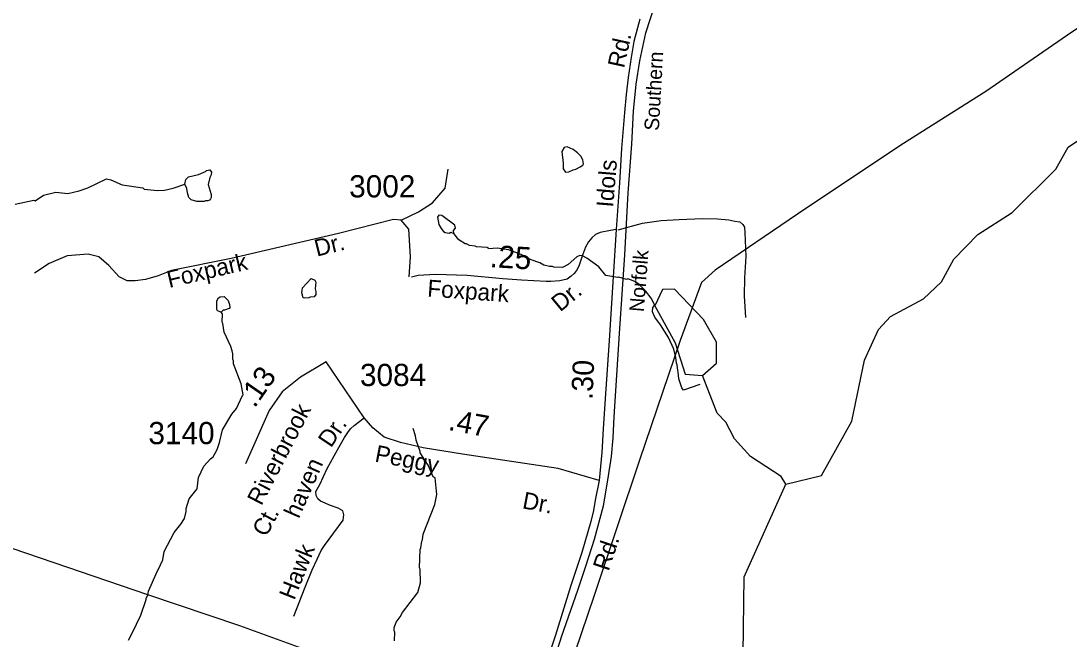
# Model space of a CAD drawing. Extents: x 1547597 to 1699558, y 810033 to 920809.
# Drawn here: x 1583488 to 1589376, y 815460 to 818935 of the extents above; entities that cross this region are included whole.
import ezdxf

# ---------------------------------------------------------------- set-up
doc = ezdxf.new("R2010")
doc.units = 0
for name, color, linetype in [('Exist Hydrographic Creek Single Shore', 7, 'Continuous'), ('Exist Hydrographic Misc Water Feature', 7, 'Continuous'), ('Exist Hydrographic Pond Under 1500 Sq Ft', 7, 'Continuous'), ('Exist Railroad Mainline', 7, 'Continuous'), ('Exist Railroad Mainline Label', 7, 'Continuous'), ('Exist Road Non-System Type 51', 7, 'Continuous'), ('Exist Road Non-System Type 51 Label', 7, 'Continuous'), ('Exist Road Secondary Mileage Hundredths English Label', 7, 'Continuous'), ('Exist Road Secondary Type 51 Attributed', 7, 'Continuous'), ('Exist Road Secondary Type 51 Label', 7, 'Continuous'), ('Exist Road Secondary Type 51 Number Label', 7, 'Continuous'), ('Exist Utilities Electrical Transmission Line', 7, 'Continuous')]:
    doc.layers.add(name, color=color, linetype=linetype)

msp = doc.modelspace()

# ---------------------------------------------------------------- linework, layer by layer
at = {"layer": 'Exist Hydrographic Creek Single Shore'}
for points in [[(1587784.5, 816330.6), (1587985.6, 816379), (1588156.6, 816684.2), (1588227.5, 817027.4), (1588305.6, 817199.8), (1588373.5, 817273.9), (1588558.6, 817371.9), (1588659.6, 817468.3), (1588728.6, 817595), (1588863.6, 817733.4), (1589056.6, 817857.5), (1589302.6, 818102), (1589370.6, 818225.4), (1589648.5, 818413.4), (1589836.6, 818728), (1590107.5, 819024.5)], [(1586965.2, 812210.9), (1586967.3, 812335.5), (1586945.5, 812566), (1587022.5, 812699), (1587199.6, 812770.9), (1587234.6, 812914.7), (1587403.5, 813062.3), (1587480.5, 813218.3), (1587483.6, 813402), (1587451.5, 813468.3), (1587465.6, 813862), (1587568.6, 814099.5), (1587583.6, 814575.1), (1587618.5, 814692.6), (1587622.5, 814942), (1587525.5, 815127.9), (1587510.6, 815236.5), (1587545.5, 815376.9), (1587551.6, 815810.1), (1587784.5, 816330.6)]]:
    msp.add_lwpolyline(points, dxfattribs=at)
at = {"layer": 'Exist Hydrographic Misc Water Feature'}
for points in [[(1586547.6, 818085.5), (1586565.7, 818086.8), (1586589.8, 818098.7), (1586605.9, 818102.4), (1586630.1, 818114.2), (1586644.2, 818123.8), (1586648.3, 818131.9), (1586644.6, 818154.2), (1586632.9, 818174.1), (1586615.3, 818194.2), (1586589.4, 818212.7), (1586555.6, 818227.4), (1586539.5, 818223.6), (1586527.2, 818200.1), (1586534.3, 818135.9), (1586533.9, 818103.9), (1586547.6, 818085.5)], [(1584407.6, 818016.5), (1584414.2, 818044.2), (1584428.4, 818057.9), (1584484.5, 818071.5), (1584524.8, 818088.8), (1584530.8, 818094.4), (1584549, 818098.1), (1584558.7, 818084), (1584556.7, 818070.1), (1584548.4, 818054.7), (1584539.8, 818014.6), (1584556.9, 817958.5), (1584556.7, 817942), (1584552.7, 817933.9), (1584546.5, 817926.7), (1584538.4, 817922.7), (1584524.3, 817923), (1584516.5, 817919.1), (1584476.2, 817919.1), (1584444.4, 817929.5), (1584430.6, 817942.1), (1584423.1, 817968.5), (1584419.5, 817992.4), (1584407.6, 818016.5)], [(1583455.7, 817904.4), (1583559.9, 817927), (1583568.1, 817924.3), (1583614.5, 817956.2), (1583682.8, 817972.9), (1583750.7, 817964.1), (1583815, 817979.2), (1583863.2, 817996.3), (1583968, 818046.7), (1583991.9, 818042.1), (1584055.5, 818013.8), (1584173.3, 817995.8), (1584179.2, 817989.9), (1584255.2, 817981), (1584295.1, 817984.3), (1584343.4, 817995.6), (1584407.6, 818016.5)], [(1585920.5, 817740.5), (1585918.5, 817756.1), (1585928.9, 817770.7), (1585925.1, 817786.3), (1585851.7, 817841.2), (1585835.8, 817843.9), (1585827.7, 817831.8), (1585835.1, 817791.4), (1585848.8, 817767.3), (1585862.4, 817751.5), (1585870.5, 817744.7), (1585894.4, 817742.6), (1585902.5, 817746.6), (1585920.5, 817740.5)], [(1587049.1, 817337.7), (1587027.5, 817375.8), (1586996.2, 817418.3), (1586960.7, 817453.5), (1586936.8, 817469.6), (1586913, 817479.9), (1586897.2, 817484.3), (1586889.2, 817482), (1586847.1, 817495.2), (1586841.1, 817492.8), (1586773.2, 817504.1), (1586734, 817552.4), (1586666.7, 817601.4), (1586642.9, 817614.2), (1586627, 817616.2), (1586610.8, 817608.3), (1586562.1, 817565), (1586529.8, 817549.2), (1586481.8, 817550.2), (1586473.9, 817554.4), (1586457.9, 817554.8), (1586426, 817562.8), (1586402.2, 817575.6), (1586354.5, 817592.2), (1586298.8, 817621.2), (1586227.1, 817648.1), (1586163.3, 817656.8), (1586115.2, 817653.6), (1586113.3, 817659.4), (1586107.4, 817662), (1586047.3, 817664.9), (1586039.4, 817668.3), (1586007.5, 817673), (1585991.4, 817681.6), (1585983.4, 817681.7), (1585947.8, 817703.8), (1585920.5, 817740.5)], [(1585067.3, 817418.8), (1585069.6, 817434.3), (1585118.3, 817487.5), (1585138.2, 817477.3), (1585144.1, 817465.7), (1585141.5, 817429.6), (1585145.3, 817413.1), (1585145, 817397.5), (1585134.8, 817383.8), (1585112.9, 817381.8), (1585104.8, 817377.8), (1585080.7, 817376.7), (1585072.8, 817378.5), (1585065.1, 817406.6), (1585067.3, 817418.8)], [(1584613.4, 817297.5), (1584591.4, 817305.4), (1584587.6, 817313.6), (1584588.3, 817361.2), (1584598.4, 817377.4), (1584606.5, 817383), (1584628.8, 817385), (1584652.2, 817362.4), (1584660, 817340.9), (1584661.8, 817324.4), (1584657.8, 817318.8), (1584631.5, 817308.6), (1584623.5, 817308.8), (1584613.4, 817297.5)], [(1587302.6, 816890.2), (1587210.1, 816859.2), (1587200.3, 816871.7), (1587183, 816922.1), (1587179.5, 816961.6), (1587177.7, 816969.8), (1587174.2, 817001.9), (1587170.3, 817010.2), (1587166.8, 817042.3), (1587155.5, 817090.1), (1587126.4, 817154.7), (1587081.5, 817227), (1587048.1, 817269.5), (1587036.4, 817300.1), (1587036.9, 817323.9), (1587049.1, 817337.7)], [(1584092.6, 815454.2), (1584113.1, 815494), (1584160.4, 815594.8), (1584191.7, 815682.8), (1584191.9, 815690.2), (1584200.2, 815706.4), (1584204.6, 815730.2), (1584254, 815844), (1584258.3, 815849.7), (1584285.1, 815905), (1584291.8, 815953.2), (1584349.3, 816058.7), (1584386, 816105.6), (1584406.5, 816138), (1584415.1, 816177.2), (1584415.2, 816193.7), (1584432.1, 816249.1), (1584477, 816304.8), (1584485.8, 816368.6), (1584514.9, 816432.1), (1584553.4, 816474), (1584567.7, 816485.2), (1584577.8, 816501.4), (1584590.2, 816524.9), (1584602.7, 816564.9), (1584619.7, 816636.7), (1584673, 816724.3), (1584699.5, 816755.8), (1584732.5, 816829), (1584736.7, 816833), (1584725.8, 816895.6), (1584681.3, 817008.1), (1584681.6, 817023.7), (1584677.6, 817032), (1584678.1, 817064), (1584674.3, 817080.5), (1584666.6, 817104.4), (1584629.8, 817184.7), (1584622.4, 817233.3), (1584618.6, 817240.8), (1584619.2, 817289.2), (1584613.4, 817297.5)], [(1587784.5, 816330.6), (1587759.6, 816373.8), (1587586.5, 816485.6), (1587496.5, 816585.9), (1587447.6, 816678.8), (1587398.6, 816729), (1587317.6, 816940.8)], [(1585587.1, 815450.2), (1585587.8, 815498.6), (1585583.9, 815506.1), (1585584, 815522.5), (1585596.5, 815554.2), (1585618.9, 815585.8), (1585631.3, 815609.3), (1585717.1, 815720.9), (1585731.9, 815776.3), (1585731, 815852.7), (1585727, 815860.2), (1585730.6, 815964.3), (1585734.6, 815972.4), (1585739.1, 816010.1), (1585743.4, 816018.2), (1585747.7, 816050.1), (1585812.2, 816217), (1585825, 816273.4), (1585814.5, 816365.6), (1585804.5, 816371.5), (1585775.5, 816437.7), (1585730.5, 816506.7), (1585730.5, 816515), (1585707.3, 816578.6), (1585703.7, 816603.3), (1585690.4, 816643)]]:
    msp.add_lwpolyline(points, dxfattribs=at)
at = {"layer": 'Exist Hydrographic Pond Under 1500 Sq Ft'}
msp.add_lwpolyline([(1587317.6, 816940.8), (1587394.6, 817011.4), (1587395.5, 817129.6), (1587322.5, 817255.8), (1587158.6, 817426.5), (1587091.5, 817424.6), (1587048.6, 817333.5), (1587162.6, 817124.5), (1587218.6, 816949.3), (1587317.6, 816940.8)], dxfattribs=at)
at = {"layer": 'Exist Railroad Mainline'}
msp.add_lwpolyline([(1586357.6, 814947.4), (1586525.6, 815477.3), (1586617.2, 815734.8), (1586661.4, 815870.6), (1586710.2, 816020.9), (1586760.5, 816209), (1586785.6, 816352.8), (1586806.2, 816486), (1586815.3, 816590.6), (1586820.3, 816709.3), (1586850.5, 817176.9), (1586880.1, 817619.9), (1586899.3, 817968.9), (1586920.4, 818242.4), (1586928.9, 818428), (1586943.5, 818580.3), (1586965.6, 818710.1), (1586998.8, 818868), (1587049.1, 819023.8)], dxfattribs=at)
at = {"layer": 'Exist Road Non-System Type 51'}
for points in [[(1585623.9, 817815.7), (1585721.3, 817861.4), (1585800.4, 817913.2), (1585870.4, 817995.4), (1585888.7, 818102)], [(1585669.6, 817496), (1585675.7, 817608.7), (1585666.5, 817764), (1585623.9, 817815.7), (1585581.3, 817818.8), (1585271, 817739.6), (1584668.5, 817599.5), (1584333.7, 817532.5), (1584257.7, 817502.1), (1584187.7, 817480.7), (1584129.9, 817474.7), (1584084.2, 817474.7), (1584038.6, 817496), (1583980.8, 817559.9), (1583926, 817608.7), (1583865.1, 817623.9), (1583746.5, 817614.7), (1583646, 817572.1), (1583563.9, 817517.3)], [(1586842.1, 817759.9), (1586978.8, 817798.8), (1587084.7, 817812.1), (1587185, 817818.6), (1587317.1, 817824.1), (1587401.4, 817823.1), (1587464.9, 817815.9), (1587499, 817809.3), (1587526.8, 817804.8), (1587542.6, 817790.7), (1587552.4, 817776.3), (1587553.8, 817746.4), (1587559.6, 817610.1), (1587553.5, 817490.4), (1587551.8, 817390.3), (1587558.2, 817268.4)], [(1585020.5, 815589.5), (1585085.2, 815751.3), (1585124.6, 815850), (1585151.8, 815909.5), (1585174.7, 815957), (1585193, 815986.8), (1585298.4, 816129.1), (1585302.3, 816158.7), (1585296.4, 816180.4), (1585270.8, 816196.2), (1585227.4, 816210), (1585170.3, 816235.7), (1585156.5, 816247.5), (1585146.6, 816267.2), (1585144.6, 816288.9), (1585166.5, 816329.1), (1585208, 816418.5), (1585265.6, 816523.7), (1585304.8, 816592.8), (1585327.5, 816626.5), (1585341.6, 816644.2), (1585360, 816660), (1585416.7, 816703.1)]]:
    msp.add_lwpolyline(points, dxfattribs=at)
at = {"layer": 'Exist Road Secondary Type 51 Attributed'}
for points in [[(1586965.1, 818943.9), (1586931.9, 818819.2), (1586915.3, 818730.2), (1586899.3, 818616.5), (1586888.2, 818522), (1586878.6, 818419.9), (1586862.5, 818217.8), (1586850, 818024.2), (1586830.9, 817761.7)], [(1586830.9, 817761.7), (1586800, 817756.8), (1586742.4, 817746.1), (1586716.2, 817734.1), (1586695.1, 817716), (1586676.5, 817693.8), (1586659.9, 817663.2), (1586642.8, 817617.9), (1586624.7, 817561.6), (1586612.4, 817538.2), (1586595.3, 817514.6), (1586579.2, 817499.5), (1586555.6, 817482.9), (1586515.3, 817473.3), (1586464, 817470.3), (1586438.4, 817470.3), (1586300.4, 817477.6), (1586195.3, 817484.2), (1585994.6, 817503.3), (1585817.1, 817508.8), (1585719.9, 817504.2), (1585681.6, 817494.8)], [(1586830.9, 817761.7), (1586814.8, 817497.2), (1586792.1, 817137.7), (1586771.5, 816838.5), (1586758.5, 816641.4), (1586750.4, 816509.7), (1586736.3, 816351.8)], [(1585202, 817019.1), (1585058.1, 816932.2), (1584955.3, 816849.9), (1584882.2, 816744.7), (1584749.2, 816445.8)], [(1586736.3, 816351.8), (1586505.3, 816418.8), (1585968.5, 816498.8), (1585747.6, 816535), (1585619.7, 816564.7), (1585528.3, 816594.5), (1585464.4, 816647), (1585416.7, 816703.1), (1585202, 817019.1)], [(1586736.3, 816351.8), (1586714.7, 816241.6), (1586703.6, 816183.3), (1586689.1, 816121.5), (1586639.8, 815947.5), (1586576.4, 815761.4), (1586491, 815481.6), (1586381.7, 815157.5), (1586243, 814745.8), (1586104.5, 814340.2), (1586122.4, 814330.7)]]:
    msp.add_lwpolyline(points, dxfattribs=at)
at = {"layer": 'Exist Utilities Electrical Transmission Line'}
for points in [[(1579363, 819591), (1580225.9, 818652), (1580861.5, 817972), (1581222.2, 817572.1), (1581606, 817156.9), (1581926.3, 816807.4), (1582195.8, 816511.4), (1582350.7, 816340.6), (1582649.4, 816243.1), (1582831.4, 816176.6), (1583442.9, 815969.5), (1584198.5, 815710.5), (1584714.8, 815535.5), (1585169.3, 815371.2), (1585727.3, 815170), (1586244.5, 814977.5), (1586401.6, 814917.5)], [(1589955.3, 819241.7), (1589391.9, 818871.1), (1588908.8, 818538.1), (1588432, 818236.2), (1587850.4, 817847.7), (1587387.4, 817534.1), (1587310.4, 817465.2), (1587191.7, 817138.1), (1586963.4, 816466.1), (1586708.3, 815704.7), (1586492.5, 815070.3), (1586461.3, 814961.9)]]:
    msp.add_lwpolyline(points, dxfattribs=at)

# ---------------------------------------------------------------- texts
at = {"layer": 'Exist Railroad Mainline Label'}
for s, rotation, p in [('Southern', 86.80198, (1587071.6, 818316.2)), ('Norfolk', 85.55601, (1586987, 817296.9))]:
    msp.add_text(s, height=82.02, rotation=rotation, dxfattribs=at).set_placement(p)
at = {"layer": 'Exist Road Non-System Type 51 Label'}
for s, rotation, p in [('Dr.', 13.96822, (1585150.1, 817609.5)), ('Foxpark', 13.21524, (1584320.5, 817433.6)), ('Dr.', 56.04799, (1585229.2, 816531.1)), ('haven', 66.25147, (1585048.7, 816133.3)), ('Hawk', 68.22093, (1585023, 815674.5))]:
    msp.add_text(s, height=95, rotation=rotation, dxfattribs=at).set_placement(p)
at = {"layer": 'Exist Road Secondary Mileage Hundredths English Label'}
for s, height, rotation, p in [('.25', 125, 356.44073, (1586119.5, 817551.5)), ('.30', 120, 87.52404, (1586699, 816804)), ('.13', 120, 55.19844, (1584800.3, 816754.8)), ('.47', 120, 349.36863, (1585884.2, 816636.2))]:
    msp.add_text(s, height=height, rotation=rotation, dxfattribs=at).set_placement(p)
at = {"layer": 'Exist Road Secondary Type 51 Label'}
for s, rotation, p in [('Rd.', 77.63307, (1586875.9, 818665.7)), ('Idols', 85.33379, (1586814.9, 817884.4)), ('Foxpark', 355.88804, (1585768.6, 817386.2)), ('Dr.', 39.54765, (1586517.2, 817296)), ('Riverbrook', 62.77714, (1584838.8, 816205.3)), ('Peggy', 349.15628, (1585471.5, 816458.4)), ('Dr.', 349.36863, (1586300.4, 816195.6)), ('Ct.', 62.27318, (1584866.4, 816029.5)), ('Rd.', 71.36083, (1586788.6, 815837.8))]:
    msp.add_text(s, height=95, rotation=rotation, dxfattribs=at).set_placement(p)
at = {"layer": 'Exist Road Secondary Type 51 Number Label'}
for s, p in [('3002', (1585331.7, 817942.8)), ('3084', (1585392.4, 816882.3)), ('3140', (1584203.7, 816555.6))]:
    msp.add_text(s, height=125, dxfattribs=at).set_placement(p)

doc.saveas('drawing.dxf')
